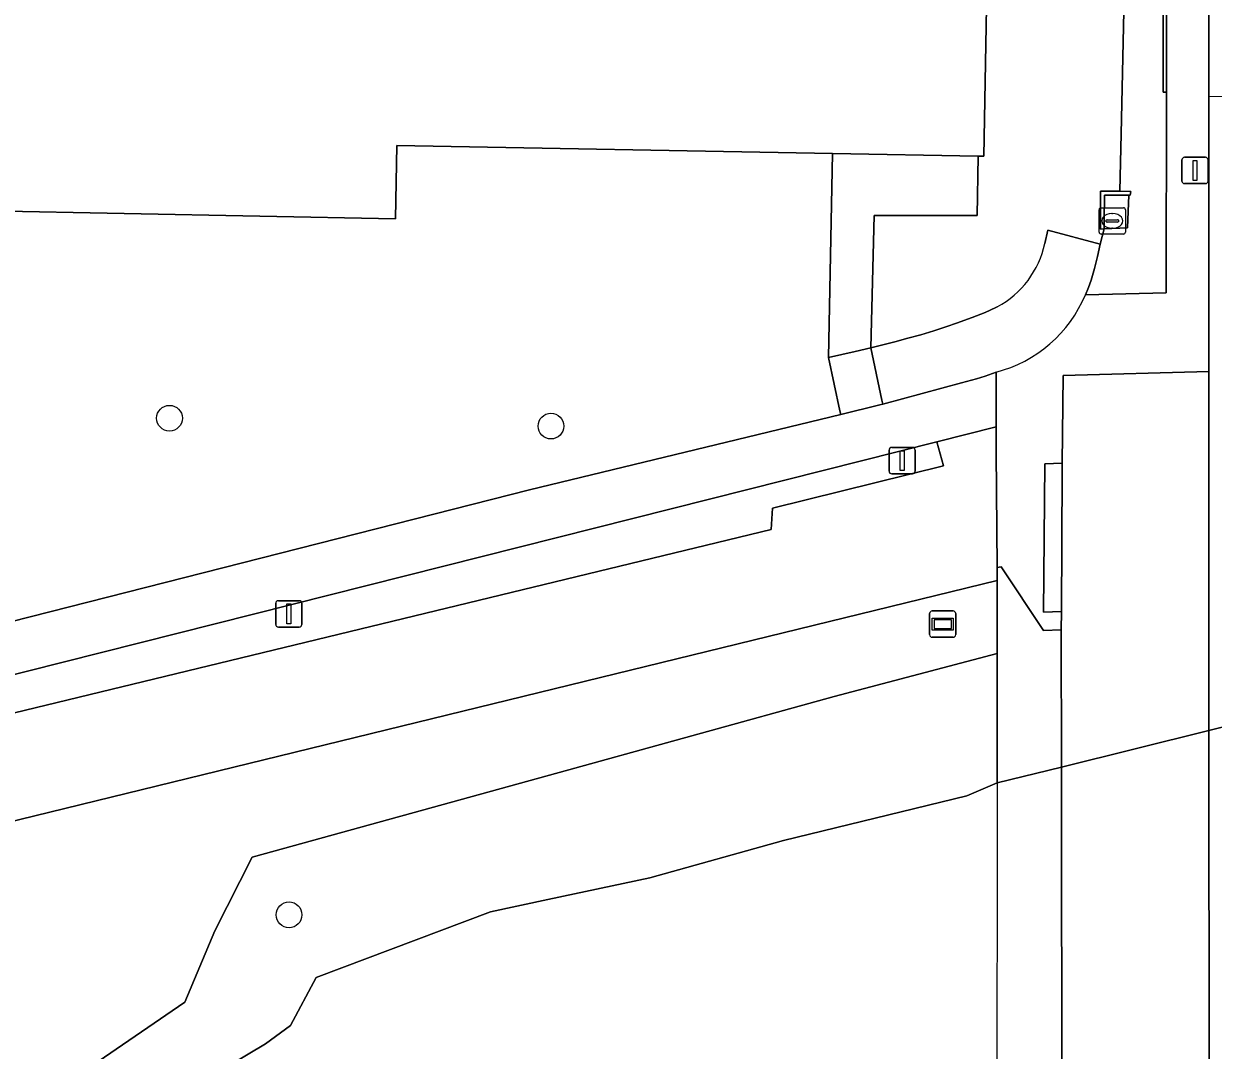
# Model space of a CAD drawing. Extents: x 161477 to 163040, y 383680 to 384871.
# Drawn here: x 162142.68 to 162187.87, y 384714.17 to 384753.15 of the extents above; entities that cross this region are included whole.
import ezdxf

# ---------------------------------------------------------------- set-up
doc = ezdxf.new("R2010")
doc.units = 0
for name, color, linetype in [('IMGEO_Boom', 7, 'Continuous'), ('IMGEO_Brandkraan', 7, 'Continuous'), ('IMGEO_Dek', 7, 'Continuous'), ('IMGEO_Fietspad_gesloten', 7, 'Continuous'), ('IMGEO_Groenvoorziening', 7, 'Continuous'), ('IMGEO_Haag', 7, 'Continuous'), ('IMGEO_Hek', 7, 'Continuous'), ('IMGEO_Lichtmast', 7, 'Continuous'), ('IMGEO_Lijnafwatering', 7, 'Continuous'), ('IMGEO_Muur', 7, 'Continuous'), ('IMGEO_Oever', 7, 'Continuous'), ('IMGEO_Pand', 7, 'Continuous'), ('IMGEO_Rijbaan_lokaal_gesloten', 7, 'Continuous'), ('IMGEO_Rijbaan_lokaal_open', 7, 'Continuous'), ('IMGEO_Terreindeel_open', 7, 'Continuous'), ('IMGEO_Verklikker', 7, 'Continuous'), ('IMGEO_Voetpad_gesloten', 7, 'Continuous'), ('IMGEO_Voetpad_op_trap', 7, 'Continuous'), ('IMGEO_Voetpad_open', 7, 'Continuous'), ('IMGEO_Waterloop', 7, 'Continuous')]:
    doc.layers.add(name, color=color, linetype=linetype)

msp = doc.modelspace()

# ---------------------------------------------------------------- linework, layer by layer
at = {"layer": 'IMGEO_Boom'}
for centre in [(162148.22, 384738.17), (162162.71, 384737.87), (162152.76, 384719.31)]:
    msp.add_circle(centre, 0.489, dxfattribs=at)
at = {"layer": 'IMGEO_Brandkraan'}
for p, q in [((162183.533, 384745.238), (162183.533, 384746.09)), ((162183.608, 384746.164), (162184.46, 384746.164)), ((162184.534, 384746.09), (162184.534, 384745.238)), ((162183.792, 384745.658), (162183.792, 384745.67)), ((162184.23, 384745.621), (162183.832, 384745.621)), ((162183.835, 384745.707), (162184.233, 384745.707)), ((162184.021, 384745.944), (162184.046, 384745.944)), ((162184.276, 384745.67), (162184.276, 384745.658)), ((162184.46, 384745.164), (162183.608, 384745.164)), ((162184.044, 384745.384), (162184.019, 384745.384))]:
    msp.add_line(p, q, dxfattribs=at)
for points in [[(162183.533, 384745.238), (162183.533, 384746.09)], [(162183.608, 384746.164), (162184.46, 384746.164)], [(162184.534, 384746.09), (162184.534, 384745.238)], [(162184.46, 384745.164), (162183.608, 384745.164)]]:
    msp.add_lwpolyline(points, dxfattribs=at)
for centre, radius, start, end in [((162183.61, 384746.088), 0.0765, 91.552, 178.448), ((162183.61, 384746.088), 0.0765, 91.552, 178.448), ((162184.458, 384746.088), 0.0765, 1.552, 88.448), ((162184.458, 384746.088), 0.0765, 1.552, 88.448), ((162183.832, 384745.667), 0.0403, 85.8775, 175.7526), ((162183.829, 384745.657), 0.0366, 178.938, 274.7102), ((162184.233, 384745.664), 0.043, 264.8664, 352.4533), ((162184.237, 384745.669), 0.0386, 1.7309, 96.639), ((162183.61, 384745.24), 0.0765, 181.552, 268.448), ((162183.61, 384745.24), 0.0765, 181.552, 268.448), ((162184.458, 384745.24), 0.0765, 271.552, 358.448), ((162184.458, 384745.24), 0.0765, 271.552, 358.448)]:
    msp.add_arc(centre, radius, start, end, dxfattribs=at)
for centre, major_axis, ratio, start_param, end_param in [((162184.02, 384745.664), (-0.387, 0.002), 0.722429, 4.712389, 7.853982), ((162184.045, 384745.664), (-0.39, 0.002), 0.717154, 1.570796, 4.712389)]:
    msp.add_ellipse(centre, major_axis=major_axis, ratio=ratio, start_param=start_param, end_param=end_param, dxfattribs=at)
at = {"layer": 'IMGEO_Dek'}
msp.add_lwpolyline([(162193.508, 384727.739), (162191.185, 384727.166), (162187.705, 384726.306), (162182.102, 384724.924), (162179.655, 384724.32), (162179.646, 384710.673), (162182.115, 384711.28), (162187.71, 384712.655), (162191.194, 384713.512), (162193.567, 384714.096)], close=True, dxfattribs=at)
at = {"layer": 'IMGEO_Fietspad_gesloten'}
for points in [[(162191.256, 384805.178), (162191.414, 384809.149), (162187.895, 384809.264), (162187.736, 384805.341), (162187.704, 384750.389), (162187.699, 384739.941), (162187.705, 384726.306), (162191.185, 384727.166), (162191.178, 384739.461), (162191.184, 384743.198), (162191.174, 384750.658)], [(162191.194, 384713.512), (162191.185, 384727.166), (162187.705, 384726.306), (162187.71, 384712.655)]]:
    msp.add_lwpolyline(points, close=True, dxfattribs=at)
at = {"layer": 'IMGEO_Groenvoorziening'}
for points in [[(162181.468, 384744.805), (162181.588, 384745.307), (162183.573, 384744.776), (162183.728, 384745.364), (162183.583, 384745.354), (162183.58, 384746.799), (162184.323, 384746.791), (162184.371, 384748.971), (162184.971, 384776.287), (162185.334, 384792.849)], [(162184.971, 384776.287), (162184.371, 384748.971), (162184.323, 384746.791), (162184.739, 384746.786), (162184.717, 384746.646), (162184.667, 384746.645), (162184.612, 384745.401), (162183.728, 384745.364), (162183.573, 384744.776), (162183.471, 384744.317), (162183.36, 384743.86), (162183.228, 384743.408), (162183.133, 384743.134), (162183.013, 384742.861), (162186.084, 384742.937), (162186.096, 384750.549), (162185.965, 384750.554), (162185.893, 384792.708)], [(162179.647, 384775.696), (162179.156, 384748.123), (162178.939, 384748.127), (162178.897, 384745.872), (162174.982, 384745.872), (162174.862, 384740.845), (162175.269, 384740.944), (162175.77, 384741.071), (162176.268, 384741.204), (162176.764, 384741.343), (162177.257, 384741.491), (162177.747, 384741.648), (162178.117, 384741.774), (162178.716, 384741.995), (162179.202, 384742.191), (162179.613, 384742.378), (162179.665, 384742.402)], [(162135.04, 384706.556), (162140.719, 384710.735), (162143.384, 384712.29), (162148.808, 384715.994), (162149.942, 384718.706), (162151.357, 384721.495), (162162.649, 384724.62), (162173.474, 384727.602), (162179.659, 384729.234), (162179.661, 384732.001), (162132.066, 384720.368)]]:
    msp.add_lwpolyline(points, dxfattribs=at)
for points in [[(162173.4, 384748.229), (162156.856, 384748.533), (162156.801, 384745.748), (162125.868, 384746.344), (162125.853, 384745.425), (162125.822, 384744.944), (162125.816, 384743.581), (162125.818, 384743.186), (162126.298, 384742.858), (162131.532, 384739.414), (162131.459, 384736.258), (162131.262, 384727.66), (162161.894, 384735.451), (162173.716, 384738.317), (162173.687, 384738.451), (162173.257, 384740.472)], [(162171.073, 384733.938), (162171.126, 384734.757), (162177.618, 384736.365), (162177.366, 384737.271), (162131.216, 384725.634), (162131.185, 384724.288)]]:
    msp.add_lwpolyline(points, close=True, dxfattribs=at)
msp.add_arc((162177.979, 384745.545), 3.566, 298.208, 348.0293, dxfattribs=at)
at = {"layer": 'IMGEO_Haag'}
msp.add_lwpolyline([(162171.073, 384733.938), (162171.126, 384734.757), (162177.618, 384736.365), (162177.366, 384737.271), (162131.216, 384725.634), (162131.185, 384724.288)], close=True, dxfattribs=at)
at = {"layer": 'IMGEO_Hek'}
msp.add_lwpolyline([(162179.655, 384724.32), (162179.646, 384710.673)], dxfattribs=at)
at = {"layer": 'IMGEO_Lichtmast'}
for p, q in [((162186.679, 384747.179), (162186.679, 384747.979)), ((162186.679, 384747.979), (162186.679, 384747.179)), ((162186.779, 384748.079), (162187.569, 384748.079)), ((162187.569, 384748.079), (162186.779, 384748.079)), ((162187.669, 384747.979), (162187.669, 384747.179)), ((162187.669, 384747.179), (162187.669, 384747.979)), ((162187.569, 384747.079), (162186.779, 384747.079)), ((162186.779, 384747.079), (162187.569, 384747.079)), ((162175.655, 384737.06), (162176.445, 384737.06)), ((162176.445, 384737.06), (162175.655, 384737.06)), ((162175.555, 384736.16), (162175.555, 384736.96)), ((162175.555, 384736.96), (162175.555, 384736.16)), ((162176.545, 384736.96), (162176.545, 384736.16)), ((162176.545, 384736.16), (162176.545, 384736.96)), ((162176.445, 384736.06), (162175.655, 384736.06)), ((162175.655, 384736.06), (162176.445, 384736.06)), ((162152.355, 384731.24), (162153.145, 384731.24)), ((162153.145, 384731.24), (162152.355, 384731.24)), ((162152.255, 384730.34), (162152.255, 384731.14)), ((162152.255, 384731.14), (162152.255, 384730.34)), ((162153.245, 384731.14), (162153.245, 384730.34)), ((162153.245, 384730.34), (162153.245, 384731.14)), ((162153.145, 384730.24), (162152.355, 384730.24)), ((162152.355, 384730.24), (162153.145, 384730.24))]:
    msp.add_line(p, q, dxfattribs=at)
for points in [[(162187.099, 384747.954), (162187.249, 384747.954), (162187.249, 384747.204), (162187.099, 384747.204), (162187.099, 384747.954)], [(162175.975, 384736.935), (162176.125, 384736.935), (162176.125, 384736.185), (162175.975, 384736.185), (162175.975, 384736.935)], [(162152.675, 384731.115), (162152.825, 384731.115), (162152.825, 384730.365), (162152.675, 384730.365), (162152.675, 384731.115)]]:
    msp.add_lwpolyline(points, dxfattribs=at)
for centre, start, end in [((162186.779, 384747.979), 90, 180), ((162186.779, 384747.979), 90, 180), ((162187.569, 384747.979), 0, 90), ((162187.569, 384747.979), 360, 90), ((162186.779, 384747.179), 180, 270), ((162186.779, 384747.179), 180, 270), ((162187.569, 384747.179), 270, 0), ((162187.569, 384747.179), 270, 0), ((162175.655, 384736.96), 90, 180), ((162175.655, 384736.96), 90, 180), ((162176.445, 384736.96), 0, 90), ((162176.445, 384736.96), 360, 90), ((162175.655, 384736.16), 180, 270), ((162175.655, 384736.16), 180, 270), ((162176.445, 384736.16), 270, 0), ((162176.445, 384736.16), 270, 0), ((162152.355, 384731.14), 90, 180), ((162152.355, 384731.14), 90, 180), ((162153.145, 384731.14), 0, 90), ((162153.145, 384731.14), 360, 90), ((162152.355, 384730.34), 180, 270), ((162152.355, 384730.34), 180, 270), ((162153.145, 384730.34), 270, 0), ((162153.145, 384730.34), 270, 0)]:
    msp.add_arc(centre, 0.1, start, end, dxfattribs=at)
at = {"layer": 'IMGEO_Lijnafwatering'}
msp.add_lwpolyline([(162187.704, 384750.389), (162191.187, 384750.404)], dxfattribs=at)
at = {"layer": 'IMGEO_Muur'}
for points in [[(162187.91, 384809.636), (162185.867, 384809.721), (162184.701, 384807.777), (162184.285, 384807.082), (162184.234, 384805.869), (162183.718, 384805.87), (162183.762, 384804.926), (162184.288, 384804.492), (162185.893, 384792.708), (162185.965, 384750.554), (162186.096, 384750.549), (162186.182, 384792.722), (162184.619, 384804.404), (162184.645, 384806.878), (162186.085, 384809.323), (162187.895, 384809.264)], [(162179.661, 384732.499), (162179.659, 384729.234), (162179.655, 384724.32)]]:
    msp.add_lwpolyline(points, dxfattribs=at)
msp.add_lwpolyline([(162183.735, 384746.647), (162184.32, 384746.646), (162184.667, 384746.645), (162184.717, 384746.646), (162184.739, 384746.786), (162184.323, 384746.791), (162183.58, 384746.799), (162183.583, 384745.354), (162183.728, 384745.364), (162183.729, 384745.634)], close=True, dxfattribs=at)
at = {"layer": 'IMGEO_Oever'}
msp.add_lwpolyline([(162146.162, 384711.002), (162151.863, 384714.407), (162152.819, 384715.111), (162153.797, 384716.925), (162160.414, 384719.426), (162162.594, 384719.896), (162166.463, 384720.713), (162171.546, 384722.135), (162178.504, 384723.827), (162179.655, 384724.32), (162179.659, 384729.234), (162173.474, 384727.602), (162162.649, 384724.62), (162151.357, 384721.495), (162149.942, 384718.706), (162148.808, 384715.994), (162143.384, 384712.29)], dxfattribs=at)
at = {"layer": 'IMGEO_Pand'}
msp.add_lwpolyline([(162109.887, 384726.449), (162121.124, 384726.232), (162121.516, 384746.519), (162123.575, 384746.479), (162124.421, 384746.463), (162125.558, 384746.442), (162125.555, 384746.35), (162125.868, 384746.344), (162156.801, 384745.748), (162156.856, 384748.533), (162173.4, 384748.229), (162178.939, 384748.127), (162179.156, 384748.123), (162179.647, 384775.696)], dxfattribs=at)
at = {"layer": 'IMGEO_Rijbaan_lokaal_gesloten'}
msp.add_lwpolyline([(162187.699, 384739.941), (162182.168, 384739.794), (162182.134, 384736.457), (162182.131, 384736.138), (162182.1, 384730.83), (162182.096, 384730.136), (162182.102, 384724.924), (162187.705, 384726.306)], close=True, dxfattribs=at)
at = {"layer": 'IMGEO_Rijbaan_lokaal_open'}
for points in [[(162179.661, 384732.001), (162179.661, 384732.499), (162179.627, 384736.863), (162179.624, 384737.84), (162177.366, 384737.271), (162177.618, 384736.365), (162171.126, 384734.757), (162171.073, 384733.938), (162131.185, 384724.288), (162131.144, 384722.127)], [(162130.852, 384720.058), (162132.066, 384720.368), (162179.661, 384732.001)]]:
    msp.add_lwpolyline(points, dxfattribs=at)
msp.add_lwpolyline([(162187.705, 384726.306), (162182.102, 384724.924), (162182.115, 384711.28), (162187.71, 384712.655)], close=True, dxfattribs=at)
at = {"layer": 'IMGEO_Terreindeel_open'}
for points in [[(162183.013, 384742.861), (162183.133, 384743.134), (162183.228, 384743.408), (162183.36, 384743.86), (162183.471, 384744.317), (162183.573, 384744.776), (162181.588, 384745.307), (162181.468, 384744.805)], [(162179.665, 384742.402), (162179.613, 384742.378), (162179.202, 384742.191), (162178.716, 384741.995), (162178.117, 384741.774), (162177.747, 384741.648), (162177.257, 384741.491), (162176.764, 384741.343), (162176.268, 384741.204), (162175.77, 384741.071), (162175.269, 384740.944), (162174.862, 384740.845), (162175.284, 384738.857), (162175.316, 384738.707), (162178.305, 384739.508), (162178.88, 384739.662), (162179.21, 384739.764), (162179.619, 384739.92)]]:
    msp.add_lwpolyline(points, dxfattribs=at)
for centre, radius, start, end in [((162177.979, 384745.545), 3.566, 298.208, 348.0293), ((162178.356, 384744.806), 5.047, 284.4911, 337.3286)]:
    msp.add_arc(centre, radius, start, end, dxfattribs=at)
at = {"layer": 'IMGEO_Verklikker'}
for p, q in [((162177.095, 384729.95), (162177.095, 384730.75)), ((162177.095, 384730.75), (162177.095, 384729.95)), ((162177.195, 384730.85), (162177.985, 384730.85)), ((162177.985, 384730.85), (162177.195, 384730.85)), ((162178.085, 384730.75), (162178.085, 384729.95)), ((162178.085, 384729.95), (162178.085, 384730.75)), ((162177.985, 384729.85), (162177.195, 384729.85)), ((162177.195, 384729.85), (162177.985, 384729.85))]:
    msp.add_line(p, q, dxfattribs=at)
for points in [[(162177.196, 384730.582), (162177.984, 384730.582), (162177.984, 384730.118), (162177.196, 384730.118), (162177.196, 384730.582)], [(162177.261, 384730.517), (162177.261, 384730.183), (162177.919, 384730.183), (162177.919, 384730.517), (162177.261, 384730.517)]]:
    msp.add_lwpolyline(points, dxfattribs=at)
for centre, start, end in [((162177.195, 384730.75), 90, 180), ((162177.195, 384730.75), 90, 180), ((162177.985, 384730.75), 0, 90), ((162177.985, 384730.75), 360, 90), ((162177.195, 384729.95), 180, 270), ((162177.195, 384729.95), 180, 270), ((162177.985, 384729.95), 270, 0), ((162177.985, 384729.95), 270, 0)]:
    msp.add_arc(centre, 0.1, start, end, dxfattribs=at)
at = {"layer": 'IMGEO_Voetpad_gesloten'}
msp.add_lwpolyline([(162182.115, 384711.28), (162182.102, 384724.924), (162179.655, 384724.32), (162179.646, 384710.673)], close=True, dxfattribs=at)
at = {"layer": 'IMGEO_Voetpad_op_trap'}
msp.add_lwpolyline([(162174.862, 384740.845), (162174.265, 384740.704), (162173.761, 384740.587), (162173.257, 384740.472), (162173.687, 384738.451), (162173.716, 384738.317), (162175.205, 384738.678), (162175.316, 384738.707), (162175.284, 384738.857)], close=True, dxfattribs=at)
at = {"layer": 'IMGEO_Voetpad_open'}
for points in [[(162187.736, 384805.341), (162187.895, 384809.264), (162186.085, 384809.323), (162184.645, 384806.878), (162184.619, 384804.404), (162186.182, 384792.722), (162186.096, 384750.549), (162186.084, 384742.937), (162183.013, 384742.861)], [(162179.619, 384739.92), (162179.624, 384737.84), (162179.627, 384736.863), (162179.661, 384732.499), (162179.809, 384732.524), (162181.414, 384730.114), (162182.096, 384730.136), (162182.1, 384730.83), (162181.42, 384730.808), (162181.47, 384736.436), (162182.134, 384736.457), (162182.168, 384739.794), (162187.699, 384739.941), (162187.704, 384750.389), (162187.736, 384805.341)]]:
    msp.add_lwpolyline(points, dxfattribs=at)
for points in [[(162178.897, 384745.872), (162178.939, 384748.127), (162173.4, 384748.229), (162173.257, 384740.472), (162173.761, 384740.587), (162174.265, 384740.704), (162174.862, 384740.845), (162174.982, 384745.872)], [(162184.667, 384746.645), (162184.32, 384746.646), (162183.735, 384746.647), (162183.729, 384745.634), (162183.728, 384745.364), (162184.612, 384745.401)], [(162177.366, 384737.271), (162179.624, 384737.84), (162179.619, 384739.92), (162179.21, 384739.764), (162178.88, 384739.662), (162178.305, 384739.508), (162175.316, 384738.707), (162175.205, 384738.678), (162173.716, 384738.317), (162161.894, 384735.451), (162131.262, 384727.66), (162131.216, 384725.634)], [(162182.131, 384736.138), (162182.134, 384736.457), (162181.47, 384736.436), (162181.42, 384730.808), (162182.1, 384730.83)], [(162182.096, 384730.136), (162181.414, 384730.114), (162179.809, 384732.524), (162179.661, 384732.499), (162179.661, 384732.001), (162179.659, 384729.234), (162179.655, 384724.32), (162182.102, 384724.924)]]:
    msp.add_lwpolyline(points, close=True, dxfattribs=at)
msp.add_arc((162178.356, 384744.806), 5.047, 284.4911, 337.3286, dxfattribs=at)
at = {"layer": 'IMGEO_Waterloop'}
msp.add_lwpolyline([(162191.185, 384727.166), (162187.705, 384726.306), (162182.102, 384724.924), (162179.655, 384724.32), (162178.504, 384723.827), (162171.546, 384722.135), (162166.463, 384720.713), (162162.594, 384719.896), (162160.414, 384719.426), (162153.797, 384716.925), (162152.819, 384715.111), (162151.863, 384714.407), (162146.162, 384711.002), (162135.922, 384705.205), (162127.657, 384699.687), (162120.648, 384694.554), (162111.648, 384690.148), (162102.264, 384686.542), (162094.324, 384682.327), (162083.835, 384677.073), (162076.118, 384673.075)], dxfattribs=at)

doc.saveas('drawing.dxf')
